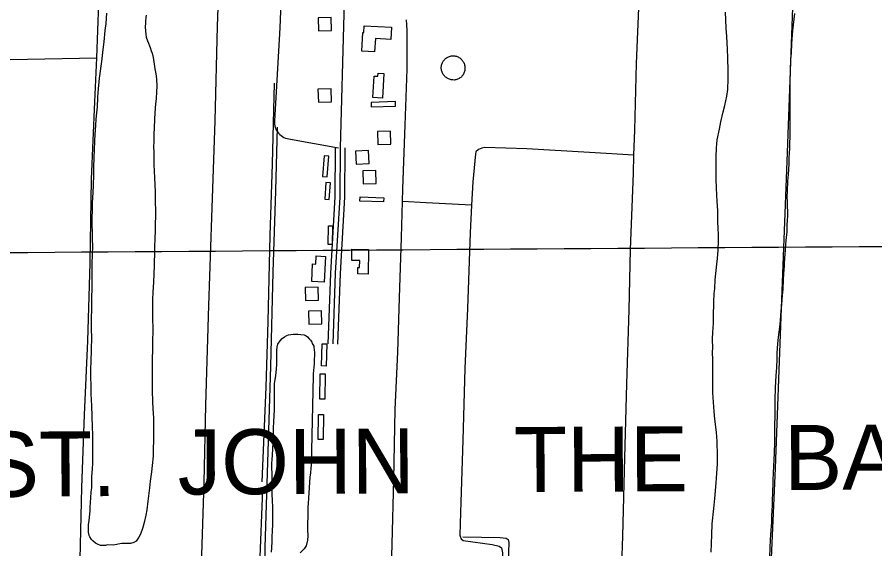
# Model space of a CAD drawing. Extents: x 3508733 to 3546731, y 546897 to 572481.
# Drawn here: x 3529654 to 3532290, y 557557 to 559192 of the extents above; entities that cross this region are included whole.
import ezdxf

# ---------------------------------------------------------------- set-up
doc = ezdxf.new("R2010")
doc.units = 0
for name, color, linetype in [('V-BLDG-OTLN', 7, 'Continuous'), ('V-DOMW-TANK', 7, 'Continuous'), ('V-DTCH-CNTR', 7, 'Continuous'), ('V-GRID-MAJR', 7, 'Continuous'), ('V-ROAD-CNTR', 7, 'Continuous'), ('V-SITE-VEGE', 7, 'Continuous'), ('V-TOPO-GNAM-IDEN', 7, 'Continuous'), ('V-TOPO-SHOR', 7, 'Continuous')]:
    doc.layers.add(name, color=color, linetype=linetype)

msp = doc.modelspace()

# ---------------------------------------------------------------- linework, layer by layer
at = {"layer": 'V-BLDG-OTLN'}
for points in [[(3530580.2998011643, 559149.7796740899), (3530620.2797212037, 559151.0396715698), (3530619.0197237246, 559191.01959161), (3530579.039803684, 559189.7595941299)], [(3530755.221, 559125.872), (3530753.0500000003, 559085.438), (3530713.71, 559087.549), (3530716.77, 559144.564), (3530719.643, 559144.41), (3530720.784, 559165.67), (3530804.6780000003, 559161.169), (3530802.646, 559123.328)], [(3530781.6890000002, 559018.89), (3530776.819, 558943.307), (3530747.037, 558945.226), (3530751.268, 559010.8740000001), (3530762.829, 559010.131), (3530763.47, 559020.068)], [(3530580.174801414, 558930.56011253), (3530620.1547214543, 558931.8201100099), (3530618.894723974, 558971.8000300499), (3530578.9148039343, 558970.5400325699)], [(3530817.369327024, 558918.063137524), (3530816.929327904, 558932.0571095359), (3530742.315477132, 558929.706114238), (3530742.755476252, 558915.7121422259)], [(3530761.7014383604, 558839.97029371), (3530762.573436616, 558799.9803736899), (3530802.563356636, 558800.8523719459), (3530801.6913583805, 558840.842291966)], [(3530593.1667754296, 558701.4695707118), (3530607.128747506, 558700.426572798), (3530611.903737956, 558764.3524449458), (3530597.94176588, 558765.394442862)], [(3530695.7815702, 558740.2084932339), (3530735.76149024, 558741.4684907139), (3530734.50149276, 558781.448410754), (3530694.5215727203, 558780.1884132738)], [(3530717.5785266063, 558679.5456145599), (3530757.5584466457, 558680.8056120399), (3530756.2984491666, 558720.78553208), (3530716.3185291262, 558719.5255346)], [(3530599.7207623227, 558631.75071015), (3530613.692734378, 558630.88071189), (3530616.91172794, 558682.6326083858), (3530602.9397558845, 558683.5026066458)], [(3530780.608, 558623.7220000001), (3530707.9280000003, 558626.219), (3530708.377, 558639.22), (3530781.054, 558636.721)], [(3530623.313, 558550.2710000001), (3530622.144, 558492.823), (3530609.727, 558493.074), (3530610.896, 558550.523)], [(3530733.971, 558477.028), (3530732.6210000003, 558401.992), (3530700.887, 558402.563), (3530701.231, 558421.685), (3530706.943, 558421.583), (3530707.3340000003, 558443.2880000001), (3530682.593, 558443.732), (3530683.2090000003, 558477.942)], [(3530601.836, 558456.09), (3530598.1, 558376.975), (3530559.69, 558378.7880000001), (3530562.242, 558432.826), (3530572.154, 558432.359), (3530573.338, 558457.435)], [(3530539.8838819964, 558360.8442519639), (3530540.755880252, 558320.854331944), (3530580.745800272, 558321.7263302), (3530579.8738020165, 558361.7162502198)], [(3530549.9488618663, 558287.6853982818), (3530550.820860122, 558247.6954782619), (3530590.810780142, 558248.5674765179), (3530589.9387818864, 558288.557396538)], [(3530606.137, 558186.9230000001), (3530604.275, 558118.929), (3530589.503, 558119.335), (3530591.366, 558187.329)], [(3530601.099, 558094.9230000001), (3530599.72, 558016.955), (3530584.426, 558017.226), (3530585.804, 558095.191)], [(3530595.72, 557969.503), (3530594.352, 557892.709), (3530579.062, 557892.982), (3530580.43, 557969.776)]]:
    msp.add_lwpolyline(points, close=True, dxfattribs=at)
at = {"layer": 'V-DOMW-TANK'}
msp.add_lwpolyline([(3530993.739, 558999.152), (3530991.019, 558999.322), (3530988.3200000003, 558999.692), (3530985.656, 559000.262), (3530983.04, 559001.023), (3530980.486, 559001.976), (3530978.0100000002, 559003.115), (3530975.627, 559004.427), (3530973.343, 559005.9180000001), (3530971.176, 559007.571), (3530969.136, 559009.377), (3530967.236, 559011.329), (3530965.485, 559013.416), (3530963.889, 559015.6240000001), (3530962.4620000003, 559017.944), (3530961.2090000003, 559020.365), (3530960.1350000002, 559022.87), (3530959.251, 559025.446), (3530958.556, 559028.08), (3530958.059, 559030.758), (3530957.7600000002, 559033.468), (3530957.657, 559036.1900000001), (3530957.7600000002, 559038.914), (3530958.059, 559041.621), (3530958.556, 559044.2980000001), (3530959.251, 559046.936), (3530960.1350000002, 559049.512), (3530961.2090000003, 559052.017), (3530962.4620000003, 559054.435), (3530963.889, 559056.756), (3530965.485, 559058.966), (3530967.238, 559061.05), (3530969.1380000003, 559063.002), (3530971.176, 559064.808), (3530973.345, 559066.461), (3530975.627, 559067.95), (3530978.012, 559069.267), (3530980.488, 559070.404), (3530983.04, 559071.356), (3530985.6580000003, 559072.12), (3530988.322, 559072.689), (3530991.021, 559073.058), (3530993.739, 559073.23), (3530996.467, 559073.199), (3530999.181, 559072.9720000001), (3531001.884, 559072.386), (3531004.536, 559071.608), (3531007.127, 559070.637), (3531009.64, 559069.484), (3531012.062, 559068.151), (3531014.383, 559066.648), (3531016.5870000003, 559064.978), (3531018.665, 559063.154), (3531020.607, 559061.186), (3531022.401, 559059.08), (3531024.037, 559056.852), (3531025.508, 559054.509), (3531026.806, 559052.068), (3531027.9220000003, 559049.539), (3531028.8540000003, 559046.934), (3531029.597, 559044.2710000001), (3531030.14, 559041.56), (3531030.488, 559038.8150000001), (3531030.6380000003, 559036.055), (3531030.5870000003, 559033.29), (3531030.335, 559030.535), (3531029.884, 559027.809), (3531029.239, 559025.118), (3531028.399, 559022.482), (3531027.3710000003, 559019.916), (3531026.161, 559017.424), (3531024.762, 559015.032), (3531023.183, 559012.754), (3531021.434, 559010.606), (3531019.525, 559008.599), (3531017.465, 559006.746), (3531015.27, 559005.054), (3531012.951, 559003.5380000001), (3531010.522, 559002.205), (3531007.997, 559001.064), (3531005.392, 559000.12), (3531002.722, 558999.381), (3531000.004, 558998.849), (3530997.251, 558998.527)], close=True, dxfattribs=at)
at = {"layer": 'V-DTCH-CNTR'}
for points in [[(3531509.667, 557415.132), (3531516.198, 557595.426), (3531522.168, 557836.236), (3531528.597, 558064.117), (3531535.023, 558291.998), (3531539.84, 558477.01), (3531548.102, 558711.922), (3531549.884, 558767.101), (3531552.386, 558844.65), (3531557.4020000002, 559049.045), (3531565.844, 559244.006), (3531569.1920000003, 559406.14), (3531569.313, 559411.996), (3531576.866, 559635.164), (3531582.3140000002, 559824.281), (3531589.551, 560016.317), (3531596.25, 560213.059), (3531602.9250000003, 560407.451), (3531608.704, 560629.462), (3531615.528, 560838.54), (3531623.929, 561029.389), (3531629.856, 561207.926), (3531631.605, 561236.674)], [(3530279.292, 559451.024), (3530269.49, 559164.546), (3530261.937, 558873.456), (3530252.025, 558576.2660000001), (3530242.7660000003, 558305.471), (3530232.753, 557998.335), (3530227.656, 557760.402), (3530220.1010000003, 557506.807), (3530018.1720000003, 557515.748), (3529848.0100000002, 557525.513), (3529853.312, 557745.845), (3529861.703, 557968.823), (3529871.292, 558196.762), (3529878.697, 558435.821), (3529882.466, 558693.281), (3529892.9250000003, 558931.541), (3529899.259, 559066.727), (3529907.957, 559319.93)], [(3531884.062, 554775.893), (3531893.6550000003, 555118.806), (3531909.242, 555499.761), (3531926.052, 555925.745), (3531937.842, 556337.237), (3531946.7800000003, 556604.804), (3531958.583, 556958.778), (3531966.856, 557307.25), (3531969.3510000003, 557459.674), (3531984.5100000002, 557804.6), (3532002.492, 558270.764), (3532020.6, 558748.014), (3532041.107, 559306.1730000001)], [(3530801.79, 557421.839), (3530804.461, 557500.833), (3530806.83, 557571.012), (3530812.372, 557769.526), (3530816.3310000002, 557985.684), (3530824.576, 558161.26), (3530829.809, 558329.228), (3530835.799, 558514.228), (3530838.667, 558625.129), (3530839.67, 558663.998), (3530846.951, 558860.1460000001), (3530853.392, 559031.629), (3530852.853, 559152.0700000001), (3530851.43, 559183.703)], [(3529633.21, 559061.243), (3529739.4760000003, 559063.49), (3529899.259, 559066.727)], [(3530453.452, 558853.9400000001), (3530448.774, 558657.338), (3530439.724, 558407.218), (3530432.579, 558118.4400000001), (3530424.215, 557822.785), (3530415.818, 557561.562), (3530415.345, 557510.577), (3530414.487, 557418.182)], [(3531549.884, 558767.101), (3531413.677, 558776.12), (3531221.09, 558786.8910000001), (3531091.883, 558791.14), (3531082.469, 558789.473), (3531072.433, 558784.876), (3531064.139, 558777.908), (3531062.898, 558771.459), (3531054.9760000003, 558685.767), (3531051.009, 558613.585), (3531046.33, 558528.407), (3531038.097, 558296.432)], [(3531051.009, 558613.585), (3530911.262, 558620.88), (3530838.667, 558625.129)], [(3531038.097, 558296.432), (3531029.772, 558111.825), (3531024.008, 557890.838), (3531017.062, 557668.693), (3531014.596, 557598.944), (3531015.732, 557595.416), (3531018.585, 557587.764), (3531025.5670000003, 557582.417), (3531114.5670000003, 557570.373), (3531136.21, 557565.462), (3531143.186, 557559.526), (3531145.963, 557544.254), (3531146.4930000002, 557423.468)]]:
    msp.add_lwpolyline(points, dxfattribs=at)
at = {"layer": 'V-GRID-MAJR'}
msp.add_spline([(3512877.5640000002, 558356.976), (3518151.221, 558391.11), (3523424.875, 558426.011), (3528698.522, 558461.679), (3533972.165, 558498.1140000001), (3539245.802, 558535.316), (3544519.434, 558573.285), (3544519.435, 558573.285)], degree=3, dxfattribs=at)
at = {"layer": 'V-ROAD-CNTR'}
for points in [[(3530559.449842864, 561985.4610027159), (3530547.5918665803, 561792.3053890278), (3530535.100891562, 561388.4011968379), (3530534.010893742, 561215.22554319), (3530518.9169239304, 560778.503416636), (3530508.4789448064, 560571.0848314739), (3530504.06695363, 560303.2323671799), (3530492.1879773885, 560018.411936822), (3530481.673998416, 559697.9885776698), (3530473.914013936, 559467.1320393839), (3530461.806038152, 559158.7826560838), (3530445.5740706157, 558873.5832264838)], [(3530757.4254469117, 561959.2060552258), (3530739.265483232, 561519.718934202), (3530728.143505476, 561264.7504441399), (3530719.873522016, 560873.1042274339), (3530708.523544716, 560417.585138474), (3530693.228575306, 560110.3477529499), (3530682.2535972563, 559812.2193492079), (3530671.633618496, 559664.447644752), (3530658.794644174, 559202.33456898), (3530646.6356684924, 558789.5533945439)], [(3530494.16197344, 558816.91533982), (3530642.4366768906, 558790.3063930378)], [(3530631.870698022, 558790.4003928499), (3530630.5317007, 558638.857695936), (3530617.060727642, 558405.1101634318), (3530609.359743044, 558187.4255988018)], [(3530646.869668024, 558790.267393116), (3530645.5276707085, 558638.3596969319), (3530632.045697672, 558404.4131648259), (3530624.3507130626, 558186.8955998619)], [(3530661.8686380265, 558790.1343933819), (3530660.523640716, 558637.8616979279), (3530647.0306677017, 558403.7161662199), (3530639.34168308, 558186.3656009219)]]:
    msp.add_lwpolyline(points, dxfattribs=at)
msp.add_arc((3530497.148750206, 558868.6401923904), 51.81101389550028, 174.52536012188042, 266.6952017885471, dxfattribs=at)
at = {"layer": 'V-SITE-VEGE'}
for points in [[(3529960.646, 557570.26), (3529949.7460000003, 557568.464), (3529932.148, 557568.665), (3529925.734, 557567.458), (3529916.761, 557566.598), (3529910.046, 557566.998), (3529900.809, 557570.944), (3529894.764, 557573.893), (3529887.164, 557581.02), (3529882.418, 557585.876), (3529877.704, 557593.2880000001), (3529875.515, 557597.795), (3529873.708, 557607.736), (3529873.485, 557616.381), (3529873.987, 557632.054), (3529875.392, 557642.9230000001), (3529877.878, 557664.654), (3529878.617, 557673.289), (3529879.0700000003, 557684.805), (3529881.001, 557713.905), (3529881.849, 557732.138), (3529883.59, 557744.279), (3529883.827, 557765.078), (3529884.309, 557779.154), (3529885.54, 557802.823), (3529886.6890000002, 557819.45), (3529886.967, 557843.77), (3529886.4960000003, 557858.498), (3529886.697, 557876.096), (3529886.74, 557907.779), (3529886.054, 557931.789), (3529883.596, 557996.785), (3529882.097, 558033.606), (3529881.716, 558056.332), (3529880.485, 558088.67), (3529880.717, 558108.829), (3529881.9760000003, 558135.057), (3529882.978, 558166.73), (3529883.467, 558209.609), (3529883.0530000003, 558229.456), (3529882.957, 558248.977), (3529884.393, 558374.415), (3529885.044, 558431.372), (3529885.74, 558464.329), (3529886.607, 558484.162), (3529886.289, 558512.328), (3529885.552, 558531.857), (3529885.146, 558552.344), (3529885.933, 558621.142), (3529887.895, 558652.802), (3529888.775, 558673.915), (3529889.482, 558707.51), (3529890.057, 558729.907), (3529891.059, 558761.577), (3529892.255, 558782.367), (3529893.549, 558811.475), (3529894.092, 558830.99), (3529895.6920000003, 558858.817), (3529897.191, 558878), (3529899.333, 558897.497), (3529900.826, 558916.044), (3529902.741, 558943.544), (3529903.572, 558960.176), (3529907.271, 559003.979), (3529914.9080000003, 559056.055), (3529919.162, 559092.172), (3529921.6750000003, 559116.1460000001), (3529924.949, 559150.671), (3529927.436, 559172.085), (3529930.3680000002, 559204.6950000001)], [(3530050.9420000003, 559197.873), (3530050.221, 559190.844), (3530048.806, 559179.019), (3530048.757, 559174.5380000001), (3530047.958, 559160.786), (3530049.31, 559139.007), (3530050.494, 559130.674), (3530054.518, 559118.7880000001), (3530057.6410000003, 559112.031), (3530061.063, 559103.352), (3530063.5640000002, 559098.201), (3530066.65, 559088.246), (3530069.454, 559081.4940000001), (3530071.852, 559067.385), (3530074.586, 559054.55), (3530077.865, 559033.39), (3530080.569, 559017.9990000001), (3530082.627, 559001.974), (3530083.639, 558978.6), (3530082.828, 558963.568), (3530081.2830000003, 558940.544), (3530079.825, 558924.879), (3530077.599, 558898.019), (3530076.092, 558878.197), (3530075.455, 558850.68), (3530074.619, 558833.409), (3530074.021, 558809.091), (3530073.839, 558793.0920000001), (3530073.986, 558778.05), (3530074.679, 558754.68), (3530074.812, 558738.355), (3530075.95, 558698.018), (3530078.654, 558654.463), (3530078.879, 558618.297), (3530079.356, 558603.89), (3530078.5470000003, 558533.172), (3530077.357, 558513.024), (3530076.708, 558484.549), (3530076.491, 558465.349), (3530075.531, 558437.197), (3530075.424, 558427.915), (3530073.2430000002, 558377.055), (3530071.287, 558346.034), (3530070.7120000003, 558323.639), (3530070.1550000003, 558275.001), (3530070.8510000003, 558223.787), (3530070.572, 558199.4670000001), (3530069.864, 558165.552), (3530069.616, 558143.792), (3530069.563, 558111.151), (3530069.311, 558089.072), (3530069.683, 558065.704), (3530069.747, 558043.301), (3530070.308, 558008.411), (3530071.34, 557986.956), (3530072.948, 557959.417), (3530073.7, 557941.165), (3530073.796, 557893.479), (3530072.784, 557861.166), (3530071.9220000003, 557841.657), (3530069.3540000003, 557812.882), (3530066.89, 557793.388), (3530063.044, 557764.949), (3530060.5700000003, 557744.496), (3530056.2630000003, 557703.581), (3530052.751, 557676.4180000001), (3530050.004, 557660.126), (3530044.305, 557637.469), (3530040.93, 557622.1460000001), (3530033.344, 557602.3910000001), (3530028.752, 557592.841), (3530019.974, 557580.783), (3530012.886, 557576.703), (3530002.927, 557573.295), (3529995.88, 557572.736), (3529976.041, 557572.963), (3529964.824, 557571.493), (3529960.646, 557570.26)], [(3531802.666, 558693.803), (3531802.494, 558734.769), (3531802.812, 558762.61), (3531803.447, 558790.125), (3531805.6520000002, 558815.061), (3531812.429, 558847.948), (3531816.521, 558869.982), (3531824.551, 558900.6140000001), (3531828.932, 558919.765), (3531835.0330000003, 558949.461), (3531838.146, 558969.906), (3531839.794, 559002.211), (3531839.7600000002, 559027.174), (3531838.611, 559066.551), (3531837.6380000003, 559093.446), (3531835.528, 559132.833), (3531833.5810000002, 559158.457), (3531832.272, 559184.076), (3531831.2600000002, 559207.45)], [(3532043.079, 559203.427), (3532037.361, 559151.328), (3532034.336, 559110.718), (3532032.722, 559081.6140000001), (3532031.5470000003, 559062.7440000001), (3532029.134, 558991.724), (3532028.575, 558942.7660000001), (3532028.9620000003, 558920.68), (3532028.694, 558869.159), (3532029.005, 558840.352), (3532028.411, 558788.513), (3532026.48, 558759.4130000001), (3532025.612, 558739.58), (3532023.654, 558708.2390000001), (3532022.136, 558687.454), (3532020.825, 558656.746), (3532020.3030000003, 558639.15), (3532020.463, 558625.066), (3532020.7430000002, 558621.5430000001), (3532021.569, 558581.849), (3532021.063, 558565.533), (3532020.291, 558554.0210000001), (3532019.384, 558530.6680000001), (3532019.304, 558523.629), (3532017.1720000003, 558505.0920000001), (3532016.072, 558492.943), (3532014.563, 558472.797), (3532013.838, 558465.447), (3532011.251, 558435.071), (3532011.159, 558427.071), (3532009.596, 558402.448), (3532009.066, 558383.8910000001), (3532007.139, 558355.43), (3532005.644, 558336.566), (3532003.077, 558308.111), (3532001.574, 558288.606), (3531998.9960000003, 558258.873), (3531996.843, 558238.735), (3531993.292, 558208.054), (3531991.455, 558187.273), (3531989.536, 558159.451), (3531988.688, 558141.22), (3531987.728, 558113.068), (3531987.293, 558103.152), (3531985.022, 558072.454), (3531983.8140000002, 558050.708), (3531983.095, 558015.829), (3531981.61, 557885.914), (3531980.572, 557851.0430000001), (3531978.276, 557790.262), (3531977.0530000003, 557767.554), (3531975.5870000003, 557723.086), (3531975.145, 557712.211), (3531974.8910000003, 557690.129), (3531972.929, 557658.469), (3531972.386, 557638.954), (3531970.821, 557614.009), (3531968.569, 557584.911), (3531967.321, 557559.963), (3531966.67, 557530.848)], [(3531787.3140000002, 557546.98), (3531788.875, 557599.446), (3531790.542, 557633.353), (3531795.883, 557680.655), (3531798.804, 557711.986), (3531802.8710000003, 557759.944), (3531803.995, 557774.333), (3531806.412, 557817.828), (3531807.0330000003, 557844.0650000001), (3531805.284, 557886.971), (3531803.377, 557916.1140000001), (3531798.39, 557955.855), (3531796.4220000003, 557979.561), (3531792.91, 558036.246), (3531792.3030000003, 558067.297), (3531792.539, 558087.773), (3531792.238, 558117.5430000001), (3531792.451, 558136.102), (3531791.802, 558163.312), (3531791.914, 558173.232), (3531791.611, 558202.678), (3531792.473, 558222.192), (3531794.083, 558250.974), (3531794.626, 558270.492), (3531795.146, 558315.933), (3531796.395, 558341.199), (3531798.505, 558357.816), (3531799.768, 558384.365), (3531804.475, 558431.995), (3531806.271, 558449.257), (3531808.485, 558474.835), (3531809.793, 558505.221), (3531810.002, 558523.782), (3531809.253, 558542.351), (3531808.2120000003, 558563.165), (3531807.96, 558597.0920000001), (3531806.043, 558625.277), (3531803.948, 558665.946), (3531802.666, 558693.803)], [(3530436.267, 557546.581), (3530436.736, 557559.696), (3530437.92, 557579.206), (3530438.0700000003, 557592.323), (3530439.272, 557613.434), (3530440.433, 557631.02), (3530440.107, 557658.547), (3530440.036, 557680.311), (3530439.1, 557710.405), (3530438.565, 557719.692), (3530438.5670000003, 557747.854), (3530438.125, 557765.142), (3530438.09, 557790.107), (3530436.968, 557803.879), (3530437.154, 557820.2), (3530437.594, 557830.755), (3530440.197, 557862.407), (3530441.42, 557885.437), (3530441.918, 557928.955), (3530443.093, 557947.823), (3530444.7970000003, 557984.929), (3530445.4590000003, 558014.682), (3530445.346, 558032.928), (3530445.713, 558064.926), (3530447.841, 558083.145), (3530450.253, 558098.159), (3530452.1410000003, 558123.419), (3530452.3170000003, 558138.779), (3530452.211, 558157.3420000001), (3530452.633, 558166.2980000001), (3530453.407, 558178.129), (3530455.736, 558185.784), (3530462.2600000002, 558196.5920000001), (3530469.0640000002, 558203.8740000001), (3530475.525, 558209.24), (3530483.5700000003, 558212.992), (3530488.071, 558214.858), (3530495.7660000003, 558216.05), (3530503.132, 558216.605), (3530516.575, 558216.773), (3530525.853, 558216.3470000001), (3530536.713, 558214.62), (3530542.1240000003, 558211.9990000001), (3530546.8880000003, 558208.7440000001), (3530552.262, 558202.922), (3530555.4080000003, 558198.087), (3530559.502, 558192.279), (3530561.06, 558188.74), (3530563.264, 558185.514), (3530565.764, 558180.365), (3530566.364, 558176.839), (3530568.097, 558160.498), (3530567.964, 558148.656), (3530567.573, 558142.582), (3530567.464, 558132.981), (3530566.747, 558126.269), (3530566.305, 558115.393), (3530563.827, 558094.939), (3530563.7630000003, 558089.178), (3530557.409, 557813.382), (3530556.681, 557805.71), (3530555.8540000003, 557789.398), (3530554.128, 557778.218), (3530550.988, 557727.688), (3530549.882, 557714.9), (3530548.688, 557694.43), (3530547.642, 557686.762), (3530547.369, 557662.762), (3530546.339, 557628.851), (3530546.515, 557616.367), (3530547.5700000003, 557596.513), (3530547.1010000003, 557583.398), (3530542.4250000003, 557566.49), (3530536.24, 557557.28), (3530523.936, 557544.938)]]:
    msp.add_lwpolyline(points, dxfattribs=at)
at = {"layer": 'V-TOPO-SHOR'}
for points in [[(3530443.759, 558988.779), (3530438.508, 558740.741), (3530430.809, 558519.991), (3530424.719, 558256.285), (3530418.571, 558053.922), (3530406.7490000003, 557763.012)], [(3530407.855, 557737.782), (3530399.364, 557506.133), (3530398.4280000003, 557414.133)], [(3531023.843, 557593.2710000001), (3531138.289, 557591.723), (3531157.477, 557589.569), (3531162.918, 557585.202), (3531165.1750000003, 557575.7710000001), (3531161.904, 557484.86)]]:
    msp.add_lwpolyline(points, dxfattribs=at)

# ---------------------------------------------------------------- texts
at = {"layer": 'V-TOPO-GNAM-IDEN'}
for s, height, rotation, p in [('BAPTIST', 199.99959800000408, 0.357991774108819, (3532011.984238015, 557737.3036721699)), ('ST.', 199.99959800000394, 0.38887940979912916, (3529543.4722851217, 557716.2413915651)), ('JOHN', 199.99959800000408, 0.2999999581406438, (3530148.352482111, 557723.5139839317)), ('THE', 199.99959800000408, 0.2999999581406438, (3531181.6347804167, 557731.3044328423))]:
    msp.add_text(s, height=height, rotation=rotation, dxfattribs=at).set_placement(p)

doc.saveas('drawing.dxf')
